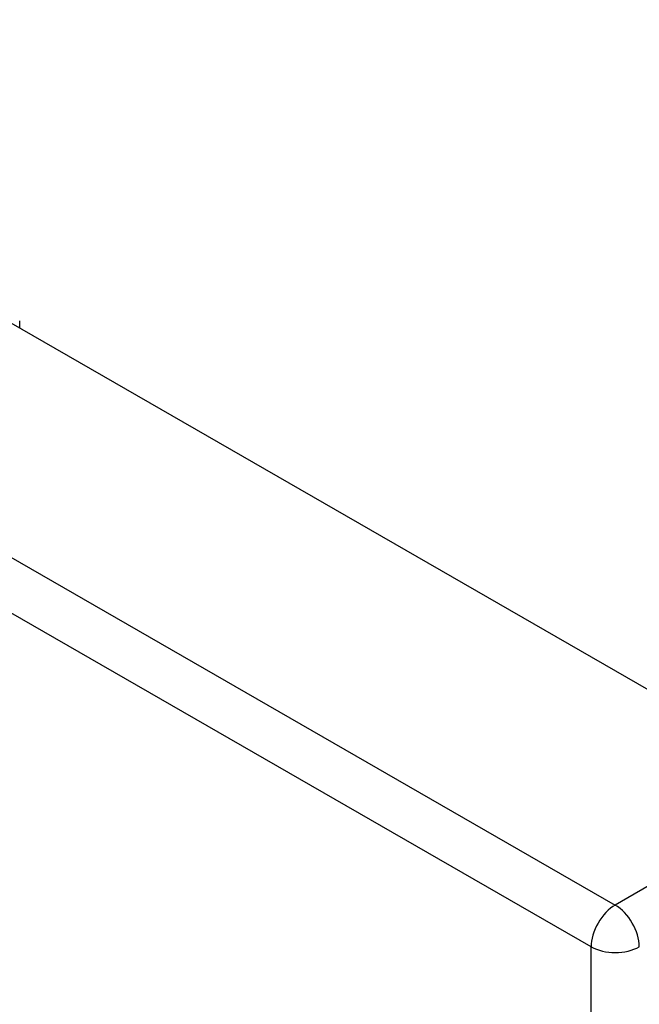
# Model space of a CAD drawing. Header units: inches. Extents: x 14 to 456, y 41 to 215.
# Tile 311 of 361: x 419.19 to 420.98, y 191.83 to 194.69. Entities that reach past the tile are written whole.
import ezdxf

# ---------------------------------------------------------------- set-up
doc = ezdxf.new("R2010")
doc.units = ezdxf.units.IN
doc.header["$MEASUREMENT"] = 0
doc.layers.add('Visible Edges(ANSI)', color=7, linetype='Continuous', lineweight=25)
doc.layers.add('Visible Tangent Edges(ANSI)', color=7, linetype='Continuous', lineweight=25)

msp = doc.modelspace()

# ---------------------------------------------------------------- linework, layer by layer
at = {"layer": 'Visible Edges(ANSI)'}
for p, q in [((387.8434, 211.8396), (421.5052, 192.455)), ((419.1864, 193.7903), (419.1864, 193.8117))]:
    msp.add_line(p, q, dxfattribs=at)
at = {"layer": 'Visible Tangent Edges(ANSI)'}
for p, q in [((387.2529, 211.4995), (420.9148, 192.115)), ((420.8448, 191.9937), (387.1829, 211.3783)), ((421.5052, 192.455), (420.9148, 192.115)), ((420.8448, 167.6962), (420.8448, 191.9937))]:
    msp.add_line(p, q, dxfattribs=at)
for major_axis, ratio, start_param, end_param in [((0.0494, 0.0858), 0.578093, 0.783464, 2.354261), ((-0.0494, 0.0858), 0.578093, 3.928925, 5.499721), ((-0.099, 0), 0.575862, 0.785398, 2.356194)]:
    msp.add_ellipse((420.9148, 192.0341), major_axis=major_axis, ratio=ratio, start_param=start_param, end_param=end_param, dxfattribs=at)

doc.saveas('drawing.dxf')
